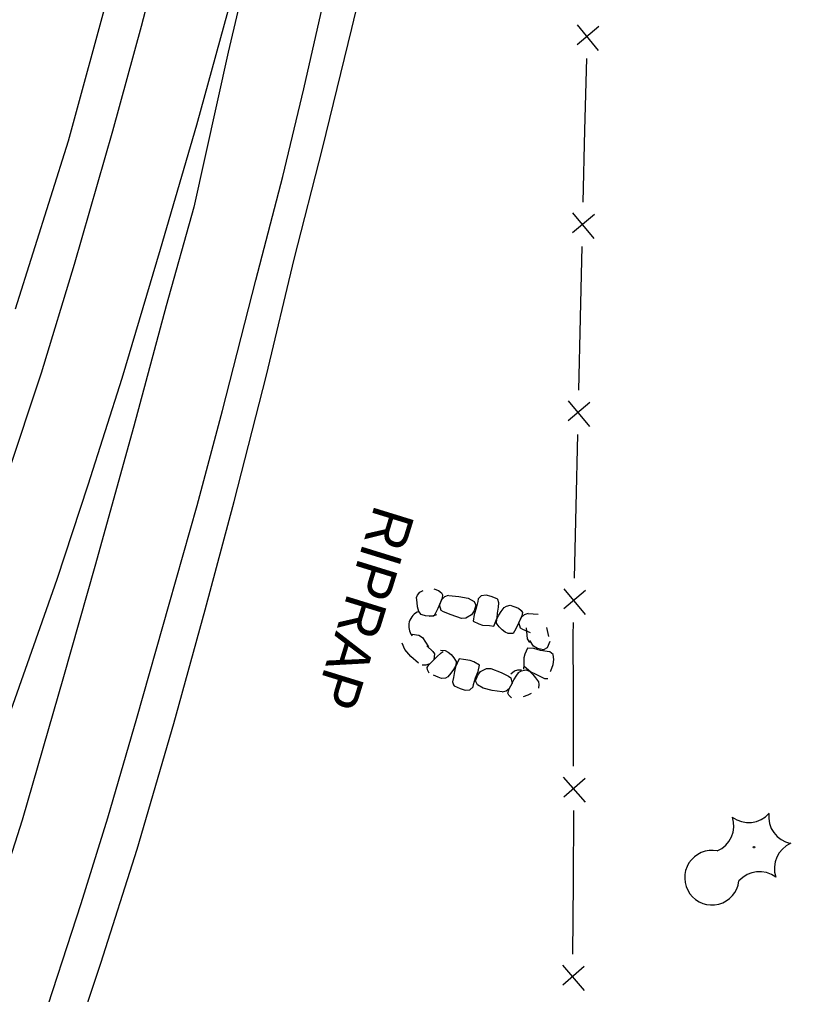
# Model space of a CAD drawing. Extents: x 588843 to 2552415, y 180129 to 269402.
# Drawn here: x 593767.7 to 593880.1, y 187356.3 to 187497.1 of the extents above; entities that cross this region are included whole.
import ezdxf

# ---------------------------------------------------------------- set-up
doc = ezdxf.new("R2010")
doc.units = 0
for name, color, linetype in [('Default', 7, 'Continuous'), ('E_DRN', 7, 'Continuous'), ('E_DRN_RipRap', 7, 'Continuous'), ('E_DRN_RipRap_Text', 7, 'Continuous'), ('E_FEN_P', 7, 'Continuous'), ('E_LAND_Vegetation', 7, 'Continuous'), ('E_RDWY', 7, 'Continuous'), ('E_RDWY_Gravel', 7, 'Continuous')]:
    doc.layers.add(name, color=color, linetype=linetype)

# ---------------------------------------------------------------- blocks, each defined once
blk = doc.blocks.new('CTRE')
at = {"layer": 'Default'}
blk.add_circle((0, 0), 0.223, dxfattribs=at)
for centre, start, end in [((-11.97, 8.96), 280.2067, 5.9716), ((1.81, 14.92), 220.2113, 305.9762), ((13.83, 5.89), 160.2113, 245.9762), ((-13.83, -5.9), 340.2113, 65.9762), ((12.03, -9.04), 185.9272, 100.2511), ((-1.81, -14.93), 40.2113, 125.9762)]:
    blk.add_arc(centre, 7.87, start, end, dxfattribs=at)
blk = doc.blocks.new('CULV2')
at = {"layer": 'E_DRN'}
blk.add_arc((19.7, 14.8), 24.6, 216.8699, 323.1301, dxfattribs=at)
blk = doc.blocks.new('RIPRT')
at = {"layer": 'E_DRN_RipRap_Text'}
blk.add_text('RIPRAP', height=12, dxfattribs=at).set_placement((-0.14, -3.59))

msp = doc.modelspace()

# ---------------------------------------------------------------- linework, layer by layer
at = {"layer": 'E_DRN_RipRap'}
for p, q in [((593825.1, 187413.64), (593825.23, 187414.01)), ((593825.23, 187414.01), (593825.56, 187414.42)), ((593825.56, 187414.42), (593826.06, 187414.65)), ((593827.58, 187414.89), (593828.28, 187414.65)), ((593828.28, 187414.65), (593828.7, 187414.33)), ((593828.7, 187414.33), (593828.86, 187414.04)), ((593828.86, 187414.04), (593828.79, 187413.54)), ((593829.69, 187413.94), (593829.15, 187413.74)), ((593829.75, 187413.93), (593831.23, 187413.81)), ((593834.45, 187413.92), (593834.02, 187413.45)), ((593835.14, 187414.01), (593834.45, 187413.92)), ((593835.87, 187413.81), (593835.14, 187414.01)), ((593825.17, 187412.94), (593825.1, 187413.64)), ((593825.25, 187412.3), (593825.17, 187412.94)), ((593828.79, 187413.54), (593828.2, 187412.06)), ((593828.7, 187413.32), (593828.4, 187412.6)), ((593828.65, 187411.79), (593828.4, 187412.6)), ((593829.15, 187413.74), (593828.7, 187413.32)), ((593831.23, 187413.81), (593832.54, 187413.54)), ((593832.54, 187413.54), (593833.41, 187413.1)), ((593833.41, 187413.1), (593833.69, 187412.56)), ((593833.69, 187412.56), (593833.45, 187411.73)), ((593833.96, 187413.09), (593833.72, 187412.12)), ((593834.02, 187413.45), (593833.96, 187413.09)), ((593836.76, 187413.45), (593835.87, 187413.81)), ((593836.87, 187413.35), (593836.76, 187413.45)), ((593837, 187412.89), (593836.87, 187413.35)), ((593836.92, 187412.26), (593837, 187412.89)), ((593838.08, 187412.43), (593838.61, 187412.53)), ((593838.61, 187412.53), (593839.14, 187412.38)), ((593825.42, 187411.65), (593825.25, 187412.3)), ((593825.76, 187411.21), (593825.42, 187411.65)), ((593825.93, 187411.15), (593825.76, 187411.21)), ((593826.38, 187411.03), (593825.93, 187411.15)), ((593827.98, 187411.14), (593827.52, 187411.02)), ((593827.81, 187411.3), (593827.62, 187410.97)), ((593828.2, 187412.06), (593827.81, 187411.3)), ((593829.01, 187411.59), (593828.65, 187411.79)), ((593830.09, 187411.14), (593828.99, 187411.6)), ((593831.59, 187410.64), (593830.09, 187411.14)), ((593833.05, 187411.17), (593832.22, 187410.69)), ((593833.45, 187411.73), (593833.05, 187411.17)), ((593833.41, 187411.2), (593833.28, 187410.26)), ((593833.72, 187412.12), (593833.41, 187411.2)), ((593836.69, 187410.52), (593836.98, 187411.12)), ((593836.73, 187410.72), (593836.8, 187411.4)), ((593836.8, 187411.4), (593836.92, 187412.26)), ((593836.98, 187411.12), (593837.34, 187411.66)), ((593837.34, 187411.66), (593837.74, 187412.24)), ((593837.74, 187412.24), (593838.08, 187412.43)), ((593839.14, 187412.38), (593839.83, 187412.12)), ((593839.83, 187412.12), (593840.24, 187411.78)), ((593840.67, 187411.18), (593840.21, 187410.77)), ((593840.24, 187411.78), (593840.39, 187411.48)), ((593840.39, 187411.48), (593840.31, 187410.99)), ((593841.22, 187411.35), (593840.67, 187411.18)), ((593841.22, 187411.35), (593842.69, 187411.23)), ((593826.99, 187410.97), (593826.38, 187411.03)), ((593827.62, 187410.97), (593826.92, 187410.94)), ((593827.52, 187411.02), (593826.99, 187410.97)), ((593832.22, 187410.69), (593831.59, 187410.64)), ((593833.28, 187410.26), (593834.12, 187409.86)), ((593834.12, 187409.86), (593834.64, 187409.66)), ((593834.64, 187409.66), (593835.62, 187409.6)), ((593836.28, 187409.53), (593836.73, 187410.72)), ((593836.67, 187409.96), (593836.69, 187410.52)), ((593836.76, 187409.8), (593836.67, 187409.96)), ((593837.03, 187409.42), (593836.76, 187409.8)), ((593840.31, 187410.99), (593839.65, 187409.53)), ((593840.21, 187410.77), (593839.88, 187410.06)), ((593840.1, 187409.24), (593839.88, 187410.06)), ((593824.47, 187408.35), (593825.43, 187408.22)), ((593835.62, 187409.6), (593836.28, 187409.53)), ((593837.46, 187408.97), (593837.03, 187409.42)), ((593837.9, 187408.66), (593837.46, 187408.97)), ((593838.34, 187408.45), (593837.9, 187408.66)), ((593839.04, 187408.46), (593838.34, 187408.45)), ((593839.25, 187408.79), (593839.04, 187408.46)), ((593839.65, 187409.53), (593839.25, 187408.79)), ((593840.45, 187409.03), (593840.1, 187409.24)), ((593841.56, 187408.56), (593840.45, 187409.03)), ((593841.15, 187407.69), (593840.97, 187409.26)), ((593843.87, 187409.34), (593844.18, 187408.04)), ((593823.41, 187406.17), (593823, 187407.05)), ((593825.43, 187408.22), (593825.95, 187407.87)), ((593825.95, 187407.87), (593826.81, 187406.56)), ((593841.45, 187407.14), (593841.15, 187407.69)), ((593842.02, 187406.64), (593841.48, 187407.45)), ((593844.35, 187407.29), (593843.96, 187406.4)), ((593824.27, 187405.16), (593823.41, 187406.17)), ((593826.58, 187406.67), (593827.45, 187405.85)), ((593827.45, 187405.85), (593827.7, 187405.53)), ((593827.7, 187405.53), (593827.61, 187404.68)), ((593828.02, 187405.1), (593828.66, 187405.65)), ((593828.55, 187406.05), (593829.25, 187406.01)), ((593828.66, 187405.65), (593828.97, 187405.88)), ((593829.25, 187406.01), (593829.67, 187405.77)), ((593829.67, 187405.77), (593830.09, 187405.44)), ((593830.09, 187405.44), (593830.5, 187404.97)), ((593840.76, 187405.49), (593840.6, 187404.96)), ((593841.12, 187406.36), (593840.76, 187405.49)), ((593842.06, 187406.29), (593841.12, 187406.36)), ((593842.59, 187406.28), (593842.02, 187406.64)), ((593843, 187406.03), (593842.06, 187406.29)), ((593843.44, 187406.09), (593842.59, 187406.28)), ((593843.98, 187405.84), (593843, 187406.03)), ((593843.96, 187406.4), (593843.44, 187406.09)), ((593844.34, 187405.81), (593843.98, 187405.84)), ((593844.84, 187405.41), (593844.34, 187405.81)), ((593825.36, 187404.16), (593824.27, 187405.16)), ((593826.48, 187403.92), (593827.06, 187404.13)), ((593826.89, 187403.96), (593828.02, 187405.1)), ((593827.06, 187404.13), (593827.61, 187404.68)), ((593830.5, 187404.97), (593830.74, 187404.57)), ((593831.24, 187404.81), (593830.72, 187403.65)), ((593830.74, 187404.57), (593830.83, 187404.41)), ((593830.83, 187404.41), (593830.77, 187403.85)), ((593831.89, 187404.7), (593831.24, 187404.81)), ((593832.87, 187404.58), (593831.89, 187404.7)), ((593833.37, 187404.35), (593832.87, 187404.58)), ((593834.19, 187403.9), (593833.37, 187404.35)), ((593840.6, 187404.96), (593840.6, 187403.98)), ((593844.82, 187403.98), (593844.96, 187404.73)), ((593844.96, 187404.73), (593844.84, 187405.41)), ((593825.91, 187403.95), (593826.48, 187403.92)), ((593826.63, 187403.53), (593826.89, 187403.96)), ((593826.67, 187403.2), (593826.63, 187403.53)), ((593826.93, 187402.74), (593826.67, 187403.2)), ((593830.05, 187402.75), (593829.62, 187402.2)), ((593830.44, 187403.27), (593830.05, 187402.75)), ((593830.77, 187403.85), (593830.44, 187403.27)), ((593830.6, 187402.97), (593830.44, 187402.12)), ((593830.72, 187403.65), (593830.6, 187402.97)), ((593833.64, 187402.07), (593834, 187402.97)), ((593833.94, 187402.45), (593834.36, 187402.98)), ((593834, 187402.97), (593834.19, 187403.9)), ((593834.36, 187402.98), (593835.22, 187403.41)), ((593835.22, 187403.41), (593835.85, 187403.42)), ((593835.85, 187403.42), (593837.32, 187402.83)), ((593837.32, 187402.83), (593838.39, 187402.3)), ((593838.74, 187402.62), (593839.27, 187403.07)), ((593839.27, 187403.07), (593839.74, 187403.2)), ((593839.61, 187402.47), (593839.84, 187402.79)), ((593839.72, 187402.79), (593840.28, 187403.06)), ((593839.74, 187403.2), (593840.27, 187403.24)), ((593840.28, 187403.06), (593840.72, 187403.19)), ((593840.6, 187403.98), (593840.57, 187403.32)), ((593840.63, 187403.73), (593841.6, 187402.92)), ((593840.72, 187403.19), (593840.9, 187403.23)), ((593840.9, 187403.23), (593841.43, 187403.03)), ((593841.43, 187403.03), (593841.9, 187402.55)), ((593841.6, 187402.92), (593842.23, 187402.63)), ((593842.23, 187402.63), (593843.01, 187402.25)), ((593844.41, 187402.96), (593844.51, 187403.08)), ((593844.51, 187403.08), (593844.82, 187403.98)), ((593828.21, 187402.14), (593827.54, 187402.44)), ((593828.73, 187401.96), (593828.21, 187402.14)), ((593829.27, 187402.02), (593828.73, 187401.96)), ((593829.62, 187402.2), (593829.27, 187402.02)), ((593830.44, 187402.12), (593830.31, 187401.5)), ((593830.31, 187401.5), (593830.42, 187401.03)), ((593833.34, 187401.12), (593833.64, 187402.07)), ((593833.64, 187401.63), (593833.94, 187402.45)), ((593833.89, 187401.07), (593833.64, 187401.63)), ((593838.39, 187402.3), (593838.73, 187402.07)), ((593838.42, 187400.33), (593839.16, 187401.75)), ((593838.53, 187400.55), (593838.9, 187401.23)), ((593838.73, 187402.07), (593838.9, 187401.23)), ((593839.16, 187401.75), (593839.61, 187402.47)), ((593841.9, 187402.55), (593842.29, 187402.04)), ((593842.29, 187402.04), (593842.71, 187401.48)), ((593842.71, 187401.48), (593842.79, 187401.09)), ((593843.01, 187402.25), (593843.57, 187401.96)), ((593843.57, 187401.96), (593844.05, 187401.95)), ((593830.42, 187401.03), (593830.53, 187400.92)), ((593830.53, 187400.92), (593831.39, 187400.51)), ((593831.39, 187400.51), (593832.11, 187400.27)), ((593832.11, 187400.27), (593832.8, 187400.32)), ((593832.8, 187400.32), (593833.26, 187400.76)), ((593833.26, 187400.76), (593833.34, 187401.12)), ((593834.73, 187400.58), (593833.89, 187401.07)), ((593836.02, 187400.24), (593834.73, 187400.58)), ((593837.49, 187400.03), (593836.02, 187400.24)), ((593837.49, 187400.03), (593838.04, 187400.17)), ((593838.04, 187400.17), (593838.53, 187400.55)), ((593838.3, 187399.85), (593838.42, 187400.33)), ((593838.43, 187399.54), (593838.3, 187399.85)), ((593841.68, 187399.79), (593841.18, 187399.56)), ((593842.79, 187401.09), (593842.71, 187400.56)), ((593838.82, 187399.18), (593838.43, 187399.54)), ((593841.18, 187399.56), (593840.49, 187399.31))]:
    msp.add_line(p, q, dxfattribs=at)
at = {"layer": 'E_FEN_P'}
for p, q in [((593848.3, 187496.33), (593851.36, 187492.65)), ((593851.44, 187496.09), (593848.3, 187493.45)), ((593850.79, 187468.95), (593847.64, 187466.3)), ((593847.65, 187469.19), (593850.7, 187465.5)), ((593847.01, 187442.04), (593850.07, 187438.36)), ((593850.15, 187441.8), (593847.01, 187439.16)), ((593846.39, 187414.9), (593849.45, 187411.22)), ((593849.53, 187414.66), (593846.39, 187412.01)), ((593846.3, 187387.71), (593849.46, 187384.11)), ((593849.45, 187387.55), (593846.38, 187384.83)), ((593846.19, 187360.57), (593849.31, 187356.94)), ((593849.33, 187360.39), (593846.24, 187357.69))]:
    msp.add_line(p, q, dxfattribs=at)
for points in [[(593849.64, 187491.48), (593849.39, 187481.11)], [(593849.39, 187481.11), (593849.14, 187470.75)], [(593848.98, 187464.33), (593848.73, 187454.07), (593848.73, 187453.97)], [(593848.73, 187453.97), (593848.49, 187443.6)], [(593848.35, 187437.19), (593848.11, 187426.82)], [(593848.11, 187426.82), (593847.88, 187416.46)], [(593847.73, 187410.04), (593847.69, 187408.24), (593847.72, 187399.68)], [(593847.72, 187399.68), (593847.75, 187389.31)], [(593847.77, 187382.89), (593847.71, 187372.53)], [(593847.71, 187372.53), (593847.65, 187362.16)]]:
    msp.add_lwpolyline(points, dxfattribs=at)
at = {"layer": 'E_RDWY'}
for points in [[(593737.06, 187352.06), (593743.32, 187368.07), (593747.92, 187380.58), (593753.45, 187395.54), (593760.88, 187416.55), (593766, 187431.34), (593770.91, 187446.09), (593775.68, 187461.8), (593781.24, 187481.02), (593785.36, 187496.14), (593789.06, 187510.39), (593793.06, 187527.25), (593799.69, 187557.45), (593803.9, 187577.56), (593807.35, 187595.82), (593810.67, 187613.33), (593813.9, 187631.49), (593816.99, 187649.18), (593819.56, 187665.12), (593821.86, 187680.08), (593824.3, 187697.17), (593826.43, 187712.7)], [(593770.53, 187350.72), (593776.63, 187369.5), (593780.48, 187381.87), (593784.7, 187396.22), (593789.35, 187412.68), (593793.39, 187426.95), (593797.05, 187440.64), (593801.88, 187459.48), (593805.77, 187474.45), (593808.8, 187487.12), (593812.26, 187502.42), (593816.11, 187519.67), (593819.73, 187536.61), (593823.26, 187553.35), (593826.63, 187570.66), (593830.31, 187589.88), (593833.23, 187605.53), (593835.92, 187620.39), (593838.6, 187635.37), (593841.31, 187651.46), (593844.37, 187670.92), (593847.03, 187690.52), (593849.64, 187710)], [(593749.18, 187351.49), (593755.08, 187366.73), (593759.98, 187379.42), (593764.41, 187391.58), (593768.91, 187404.15), (593773.19, 187416.29), (593777.64, 187429.93), (593782.57, 187445.32), (593788.13, 187463.95), (593793.38, 187481.91), (593798.95, 187502.24), (593802.93, 187517.92), (593807.76, 187538.23), (593802.06, 187510.19), (593797.89, 187492.38), (593792.93, 187470), (593788.92, 187455.78), (593784.27, 187438.39), (593778.63, 187418.15), (593774.08, 187402.19), (593768.14, 187381.49), (593762.77, 187364.91), (593757.65, 187350.07)]]:
    msp.add_lwpolyline(points, dxfattribs=at)
at = {"layer": 'E_RDWY_Gravel'}
for points in [[(593768.38, 187327.35), (593779.48, 187360.86), (593784.73, 187377.32), (593790.03, 187395.49), (593794.56, 187411.88), (593798.77, 187427.5), (593803.43, 187445.76), (593807.43, 187462.49), (593811.49, 187478.48), (593815.75, 187495.82), (593820.05, 187513.71), (593823.91, 187531.21), (593827.38, 187547.62), (593831.64, 187569.06), (593834.72, 187584.81), (593838.09, 187602.6), (593841.96, 187623.72), (593844.28, 187636.84), (593846.29, 187649.58), (593848.41, 187663.14), (593850.2, 187675.14), (593852.92, 187693.94), (593855.1, 187711.04)], [(593790.25, 187537.56), (593786.34, 187524.97), (593780.77, 187501.64), (593774.76, 187479.53), (593767.09, 187455.28)]]:
    msp.add_lwpolyline(points, dxfattribs=at)

# ---------------------------------------------------------------- block references
at = {"layer": 'E_DRN', "xscale": 0.09255393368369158, "yscale": 0.09255393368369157, "rotation": -105.52630285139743}
msp.add_blockref('CULV2', (593825.42, 187411.65), dxfattribs=at)
at = {"layer": 'E_DRN_RipRap_Text', "xscale": 0.49999999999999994, "yscale": 0.5000000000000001, "rotation": -107.15171794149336}
msp.add_blockref('RIPRT', (593820.83, 187426.64), dxfattribs=at)
at = {"layer": 'E_LAND_Vegetation', "xscale": 0.49999999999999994, "yscale": 0.5000000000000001, "rotation": -107.15171794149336}
msp.add_blockref('CTRE', (593873.87, 187377.62), dxfattribs=at)

doc.saveas('drawing.dxf')
